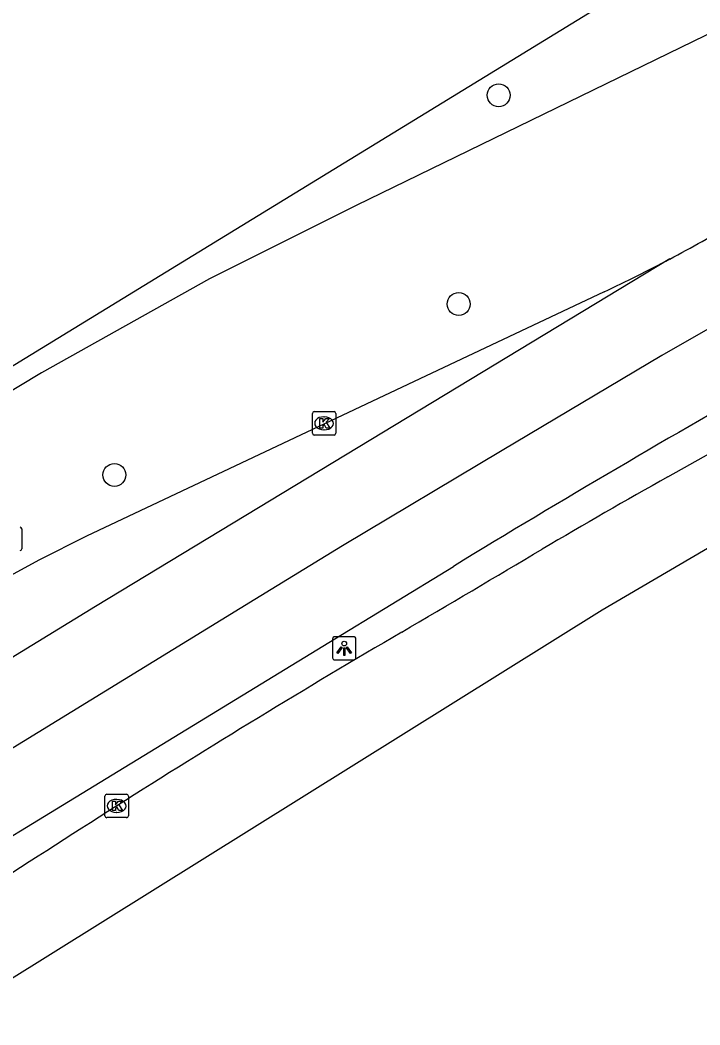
# Model space of a CAD drawing. Extents: x 157466 to 158888, y 383063 to 384677.
# Drawn here: x 157961.23 to 157990.27, y 383211.48 to 383254.45 of the extents above; entities that cross this region are included whole.
import ezdxf

# ---------------------------------------------------------------- set-up
doc = ezdxf.new("R2010")
doc.units = 0
for name, color, linetype in [('IMGEO_Berm_groen', 7, 'Continuous'), ('IMGEO_Boom', 7, 'Continuous'), ('IMGEO_Groenvoorziening', 7, 'Continuous'), ('IMGEO_Hek', 7, 'Continuous'), ('IMGEO_Kolk', 7, 'Continuous'), ('IMGEO_Lichtpunt', 7, 'Continuous'), ('IMGEO_OVBaan_gesloten', 7, 'Continuous'), ('IMGEO_Rijbaan_regionaal_gesloten', 7, 'Continuous'), ('IMGEO_Rioolput', 7, 'Continuous')]:
    doc.layers.add(name, color=color, linetype=linetype)

msp = doc.modelspace()

# ---------------------------------------------------------------- linework, layer by layer
at = {"layer": 'IMGEO_Berm_groen'}
msp.add_lwpolyline([(158017.493, 383268.947), (158010.333, 383264.479), (158000, 383258.617), (157993.182, 383255.094), (157975.588, 383246.53), (157969.315, 383243.394), (157962.133, 383239.374), (157955.554, 383235.399), (157950.396, 383232.101), (157949.885, 383232.91)], dxfattribs=at)
at = {"layer": 'IMGEO_Boom'}
for centre in [(157981.675, 383251.24), (157979.967, 383242.311), (157965.254, 383235.003)]:
    msp.add_circle(centre, 0.489, dxfattribs=at)
at = {"layer": 'IMGEO_Groenvoorziening'}
msp.add_lwpolyline([(158003.179, 383265.58), (157999.103, 383263.082), (157949.885, 383232.91)], dxfattribs=at)
at = {"layer": 'IMGEO_Hek'}
msp.add_lwpolyline([(157999.103, 383263.082), (157949.885, 383232.91)], dxfattribs=at)
at = {"layer": 'IMGEO_Kolk'}
for p, q in [((157973.712, 383236.783), (157973.712, 383237.635)), ((157973.787, 383237.709), (157974.639, 383237.709)), ((157974.2, 383237.489), (157974.225, 383237.489)), ((157974.713, 383237.635), (157974.713, 383236.783)), ((157974.639, 383236.709), (157973.787, 383236.709)), ((157974.223, 383236.929), (157974.198, 383236.929)), ((157964.85, 383220.419), (157964.85, 383221.271)), ((157964.925, 383221.345), (157965.777, 383221.345)), ((157965.338, 383221.125), (157965.363, 383221.125)), ((157965.851, 383221.271), (157965.851, 383220.419)), ((157965.777, 383220.345), (157964.925, 383220.345)), ((157965.361, 383220.565), (157965.336, 383220.565))]:
    msp.add_line(p, q, dxfattribs=at)
for points in [[(157973.712, 383236.783), (157973.712, 383237.635)], [(157973.787, 383237.709), (157974.639, 383237.709)], [(157974.713, 383237.635), (157974.713, 383236.783)], [(157974.033, 383237.409), (157974.156, 383237.409), (157974.156, 383237.258), (157974.286, 383237.409), (157974.45, 383237.409), (157974.304, 383237.258), (157974.457, 383237.009), (157974.305, 383237.009), (157974.22, 383237.173), (157974.156, 383237.106), (157974.156, 383237.009), (157974.033, 383237.009), (157974.033, 383237.409)], [(157974.639, 383236.709), (157973.787, 383236.709)], [(157964.85, 383220.419), (157964.85, 383221.271)], [(157964.925, 383221.345), (157965.777, 383221.345)], [(157965.851, 383221.271), (157965.851, 383220.419)], [(157965.171, 383221.045), (157965.294, 383221.045), (157965.294, 383220.894), (157965.424, 383221.045), (157965.588, 383221.045), (157965.442, 383220.894), (157965.595, 383220.645), (157965.443, 383220.645), (157965.358, 383220.809), (157965.294, 383220.742), (157965.294, 383220.645), (157965.171, 383220.645), (157965.171, 383221.045)], [(157965.777, 383220.345), (157964.925, 383220.345)]]:
    msp.add_lwpolyline(points, dxfattribs=at)
for centre, start, end in [((157973.789, 383237.633), 91.552, 178.448), ((157973.789, 383237.633), 91.552, 178.448), ((157974.637, 383237.633), 1.552, 88.448), ((157974.637, 383237.633), 1.552, 88.448), ((157973.789, 383236.785), 181.552, 268.448), ((157973.789, 383236.785), 181.552, 268.448), ((157974.637, 383236.785), 271.552, 358.448), ((157974.637, 383236.785), 271.552, 358.448), ((157964.927, 383221.269), 91.552, 178.448), ((157964.927, 383221.269), 91.552, 178.448), ((157965.775, 383221.269), 1.552, 88.448), ((157965.775, 383221.269), 1.552, 88.448), ((157964.927, 383220.421), 181.552, 268.448), ((157964.927, 383220.421), 181.552, 268.448), ((157965.775, 383220.421), 271.552, 358.448), ((157965.775, 383220.421), 271.552, 358.448)]:
    msp.add_arc(centre, 0.0765, start, end, dxfattribs=at)
for centre, major_axis, ratio, start_param, end_param in [((157974.199, 383237.209), (-0.387, 0.002), 0.722429, 4.712389, 7.853982), ((157974.224, 383237.209), (-0.39, 0.002), 0.717154, 1.570796, 4.712389), ((157965.337, 383220.845), (-0.387, 0.002), 0.722429, 4.712389, 7.853982), ((157965.362, 383220.845), (-0.39, 0.002), 0.717154, 1.570796, 4.712389)]:
    msp.add_ellipse(centre, major_axis=major_axis, ratio=ratio, start_param=start_param, end_param=end_param, dxfattribs=at)
at = {"layer": 'IMGEO_Lichtpunt'}
for p, q in [((157974.575, 383227.99), (157974.575, 383227.183)), ((157974.575, 383227.99), (157974.575, 383227.183)), ((157975.477, 383228.085), (157974.669, 383228.085)), ((157975.477, 383228.085), (157974.669, 383228.085)), ((157975.571, 383227.183), (157975.571, 383227.99)), ((157975.571, 383227.183), (157975.571, 383227.99)), ((157974.669, 383227.089), (157975.477, 383227.089)), ((157974.669, 383227.089), (157975.477, 383227.089))]:
    msp.add_line(p, q, dxfattribs=at)
for points in [[(157974.949, 383227.654), (157974.988, 383227.626), (157974.8, 383227.364), (157974.762, 383227.391), (157974.949, 383227.654)], [(157975.051, 383227.606), (157975.098, 383227.606), (157975.098, 383227.284), (157975.051, 383227.284), (157975.051, 383227.606)], [(157975.161, 383227.626), (157975.199, 383227.653), (157975.386, 383227.391), (157975.347, 383227.363), (157975.161, 383227.626)]]:
    msp.add_lwpolyline(points, dxfattribs=at)
msp.add_circle((157975.074, 383227.788), 0.0994, dxfattribs=at)
for centre, start, end in [((157974.669, 383227.99), 90, 180), ((157974.669, 383227.99), 90, 180), ((157975.477, 383227.99), 0, 90), ((157975.477, 383227.99), 0, 90), ((157974.669, 383227.183), 180, 270), ((157974.669, 383227.183), 180, 270), ((157975.477, 383227.183), 270, 0), ((157975.477, 383227.183), 270, 360)]:
    msp.add_arc(centre, 0.0946, start, end, dxfattribs=at)
at = {"layer": 'IMGEO_OVBaan_gesloten'}
for points in [[(158071.777, 383284.192), (158057.477, 383274.715), (158040.808, 383263.504), (158024.37, 383252.567), (158015.679, 383246.898), (158010.577, 383243.644), (158006.672, 383241.272), (157986.099, 383229.222), (157960.516, 383213.232)], [(157988.906, 383234.923), (157991.36, 383236.305)]]:
    msp.add_lwpolyline(points, dxfattribs=at)
for centre, radius, start, end in [((158180.296, 382896.084), 389.156, 119.45947, 120.37199), ((157399.004, 384212.419), 1141.59, 300.449201, 300.799263), ((158177.888, 382886.289), 396.358, 120.36401, 122.42698), ((158701.425, 382067.253), 1368.422, 122.540765, 123.134924)]:
    msp.add_arc(centre, radius, start, end, dxfattribs=at)
at = {"layer": 'IMGEO_Rijbaan_regionaal_gesloten'}
for points in [[(158067.24, 383291.002), (158056.408, 383283.731), (158048.41, 383278.363), (158036.032, 383269.924), (158018.968, 383258.628), (158012.79, 383254.538), (158009.323, 383252.403), (158005.424, 383250.002), (158002.397, 383248.138), (157999.07, 383246.158), (157995.566, 383244.074), (157988.641, 383240.115), (157981.818, 383236.043), (157974.996, 383231.971), (157971.258, 383229.676), (157947.966, 383215.372), (157945.166, 383213.764)], [(157988.989, 383244.237), (157964.449, 383229.381), (157942.994, 383216.227)], [(157986.186, 383242.834), (157964.062, 383232.389), (157962.02, 383231.357), (157960.493, 383230.51), (157943.262, 383219.999), (157940.93, 383218.569)], [(157947.663, 383211.482), (157947.726, 383211.521), (157974.423, 383227.841), (157979.74, 383231.092)]]:
    msp.add_lwpolyline(points, dxfattribs=at)
for centre, radius, start, end in [((157958.718, 383301.261), 64.561, 297.96129, 300.74427), ((157957.972, 383302.702), 66.183, 295.23265, 297.9465), ((158240.188, 382804.123), 500.136, 119.51438, 121.38287)]:
    msp.add_arc(centre, radius, start, end, dxfattribs=at)
at = {"layer": 'IMGEO_Rioolput'}
msp.add_line((157961.299, 383232.691), (157961.299, 383231.839), dxfattribs=at)
msp.add_lwpolyline([(157961.299, 383232.691), (157961.299, 383231.839)], dxfattribs=at)
for centre, start, end in [((157961.223, 383232.689), 1.552, 88.448), ((157961.223, 383232.689), 1.552, 88.448), ((157961.223, 383231.841), 271.552, 358.448), ((157961.223, 383231.841), 271.552, 358.448)]:
    msp.add_arc(centre, 0.0765, start, end, dxfattribs=at)

doc.saveas('drawing.dxf')
